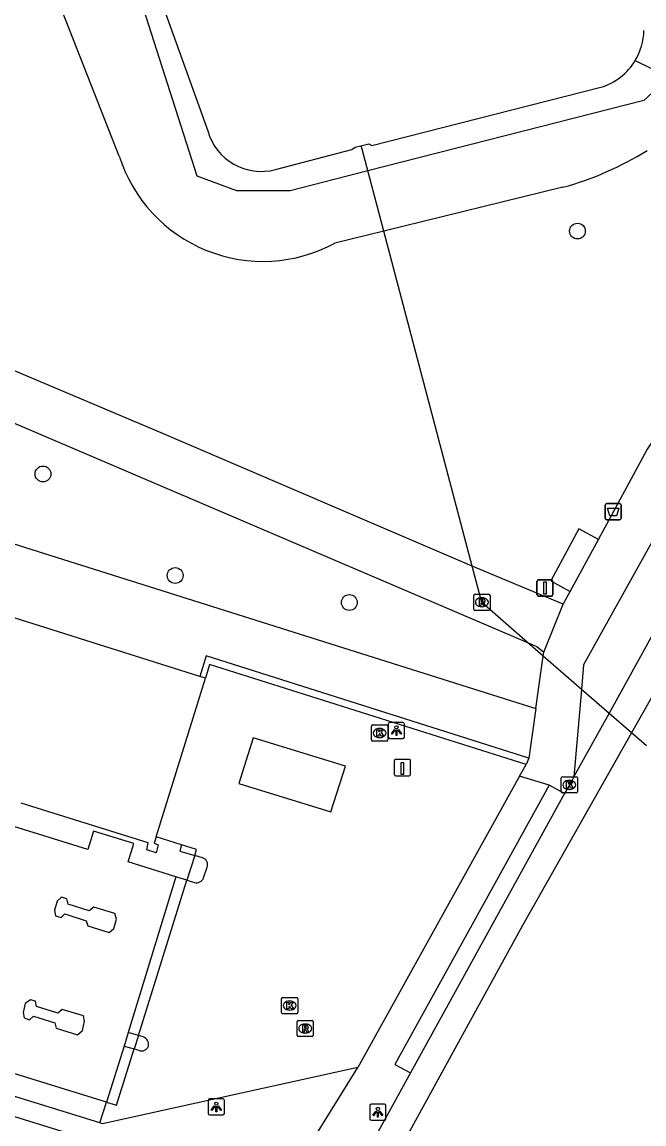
# Model space of a CAD drawing. Extents: x 162812 to 163818, y 381639 to 382470.
# Drawn here: x 163260.6 to 163299.1, y 381677.5 to 381745.7 of the extents above; entities that cross this region are included whole.
import ezdxf

# ---------------------------------------------------------------- set-up
doc = ezdxf.new("R2010")
doc.units = 0
for name, color, linetype in [('IMGEO_Afvalbak', 7, 'Continuous'), ('IMGEO_Boom', 7, 'Continuous'), ('IMGEO_Duiker', 7, 'Continuous'), ('IMGEO_Groenvoorziening', 7, 'Continuous'), ('IMGEO_Kolk', 7, 'Continuous'), ('IMGEO_Laadpaal', 7, 'Continuous'), ('IMGEO_Lichtpunt', 7, 'Continuous'), ('IMGEO_Meer_plas_ven_vijver', 7, 'Continuous'), ('IMGEO_Muur', 7, 'Continuous'), ('IMGEO_Oever', 7, 'Continuous'), ('IMGEO_OVBaan_open', 7, 'Continuous'), ('IMGEO_Pand', 7, 'Continuous'), ('IMGEO_Rijbaan_lokaal_gesloten', 7, 'Continuous'), ('IMGEO_Rijbaan_lokaal_open', 7, 'Continuous'), ('IMGEO_Rioolput', 7, 'Continuous'), ('IMGEO_Verkeersbordpaal', 7, 'Continuous'), ('IMGEO_Voetpad_gesloten', 7, 'Continuous'), ('IMGEO_Voetpad_open', 7, 'Continuous'), ('IMGEO_Walbescherming', 7, 'Continuous')]:
    doc.layers.add(name, color=color, linetype=linetype)

msp = doc.modelspace()

# ---------------------------------------------------------------- linework, layer by layer
at = {"layer": 'IMGEO_Afvalbak'}
for p, q in [((163296.7, 381714.994), (163296.7, 381715.794)), ((163296.7, 381715.794), (163296.7, 381714.994)), ((163296.8, 381715.894), (163297.59, 381715.894)), ((163297.59, 381715.894), (163296.8, 381715.894)), ((163297.69, 381715.794), (163297.69, 381714.994)), ((163297.69, 381714.994), (163297.69, 381715.794)), ((163297.59, 381714.894), (163296.8, 381714.894)), ((163296.8, 381714.894), (163297.59, 381714.894))]:
    msp.add_line(p, q, dxfattribs=at)
msp.add_lwpolyline([(163296.843, 381715.608), (163297.547, 381715.608), (163297.398, 381715.138), (163296.992, 381715.138), (163296.843, 381715.608)], dxfattribs=at)
for centre, start, end in [((163296.8, 381715.794), 90, 180), ((163296.8, 381715.794), 90, 180), ((163297.59, 381715.794), 0, 90), ((163297.59, 381715.794), 360, 90), ((163296.8, 381714.994), 180, 270), ((163296.8, 381714.994), 180, 270), ((163297.59, 381714.994), 270, 0), ((163297.59, 381714.994), 270, 0)]:
    msp.add_arc(centre, 0.1, start, end, dxfattribs=at)
at = {"layer": 'IMGEO_Boom'}
for centre in [(163294.985, 381732.743), (163261.938, 381717.725), (163270.113, 381711.441), (163280.884, 381709.778)]:
    msp.add_circle(centre, 0.489, dxfattribs=at)
at = {"layer": 'IMGEO_Duiker'}
msp.add_lwpolyline([(163299.248, 381700.906), (163298.325, 381701.71), (163296.94, 381702.916), (163295.24, 381704.397), (163292.875, 381706.456), (163291.903, 381707.303), (163289.069, 381709.771), (163288.474, 381712.026), (163283.013, 381732.741), (163281.674, 381737.818), (163281.621, 381738.021)], dxfattribs=at)
at = {"layer": 'IMGEO_Groenvoorziening'}
for points in [[(163300.651, 381742.253), (163299.09, 381740.818), (163282.03, 381736.468), (163277.214, 381735.24), (163273.921, 381735.24), (163271.466, 381736.132), (163265.655, 381754.319), (163266.213, 381756.16), (163268.334, 381757.61), (163270.156, 381758.639)], [(163266.656, 381737.381), (163262.912, 381746.876)], [(163294.085, 381735.452), (163283.013, 381732.741), (163279.988, 381732.001)], [(163235.47, 381715.356), (163244.088, 381712.664), (163245.811, 381717.927), (163292.414, 381703.217)]]:
    msp.add_lwpolyline(points, dxfattribs=at)
for centre, radius, start, end in [((163275.542, 381740.191), 9.319, 197.55014, 298.49773), ((163288.831, 381754.587), 19.844, 285.3532, 301.82476)]:
    msp.add_arc(centre, radius, start, end, dxfattribs=at)
at = {"layer": 'IMGEO_Kolk'}
for p, q in [((163282.255, 381701.278), (163282.255, 381702.13)), ((163282.33, 381702.204), (163283.182, 381702.204)), ((163282.743, 381701.984), (163282.768, 381701.984)), ((163283.256, 381702.13), (163283.256, 381701.278)), ((163283.182, 381701.204), (163282.33, 381701.204)), ((163282.766, 381701.424), (163282.741, 381701.424)), ((163293.983, 381698.072), (163293.983, 381698.924)), ((163294.058, 381698.998), (163294.91, 381698.998)), ((163294.984, 381698.924), (163294.984, 381698.072)), ((163294.494, 381698.218), (163294.469, 381698.218)), ((163294.471, 381698.778), (163294.496, 381698.778)), ((163294.91, 381697.998), (163294.058, 381697.998)), ((163276.693, 381684.422), (163276.693, 381685.274)), ((163276.768, 381685.348), (163277.62, 381685.348)), ((163277.694, 381685.274), (163277.694, 381684.422)), ((163277.181, 381685.128), (163277.206, 381685.128)), ((163277.62, 381684.348), (163276.768, 381684.348)), ((163277.204, 381684.568), (163277.179, 381684.568))]:
    msp.add_line(p, q, dxfattribs=at)
for points in [[(163282.255, 381701.278), (163282.255, 381702.13)], [(163282.33, 381702.204), (163283.182, 381702.204)], [(163282.576, 381701.904), (163282.699, 381701.904), (163282.699, 381701.753), (163282.829, 381701.904), (163282.993, 381701.904), (163282.847, 381701.753), (163283, 381701.504), (163282.848, 381701.504), (163282.763, 381701.668), (163282.699, 381701.601), (163282.699, 381701.504), (163282.576, 381701.504), (163282.576, 381701.904)], [(163283.256, 381702.13), (163283.256, 381701.278)], [(163283.182, 381701.204), (163282.33, 381701.204)], [(163293.983, 381698.072), (163293.983, 381698.924)], [(163294.058, 381698.998), (163294.91, 381698.998)], [(163294.984, 381698.924), (163294.984, 381698.072)], [(163294.304, 381698.698), (163294.427, 381698.698), (163294.427, 381698.547), (163294.557, 381698.698), (163294.721, 381698.698), (163294.575, 381698.547), (163294.728, 381698.298), (163294.576, 381698.298), (163294.491, 381698.462), (163294.427, 381698.395), (163294.427, 381698.298), (163294.304, 381698.298), (163294.304, 381698.698)], [(163294.91, 381697.998), (163294.058, 381697.998)], [(163276.693, 381684.422), (163276.693, 381685.274)], [(163276.768, 381685.348), (163277.62, 381685.348)], [(163277.694, 381685.274), (163277.694, 381684.422)], [(163277.014, 381685.048), (163277.137, 381685.048), (163277.137, 381684.897), (163277.267, 381685.048), (163277.431, 381685.048), (163277.285, 381684.897), (163277.438, 381684.648), (163277.286, 381684.648), (163277.201, 381684.812), (163277.137, 381684.745), (163277.137, 381684.648), (163277.014, 381684.648), (163277.014, 381685.048)], [(163277.62, 381684.348), (163276.768, 381684.348)]]:
    msp.add_lwpolyline(points, dxfattribs=at)
for centre, start, end in [((163282.332, 381702.128), 91.55205, 178.44795), ((163282.332, 381702.128), 91.55205, 178.44795), ((163283.18, 381702.128), 1.55205, 88.44795), ((163283.18, 381702.128), 1.55205, 88.44795), ((163282.332, 381701.28), 181.55205, 268.44795), ((163282.332, 381701.28), 181.55205, 268.44795), ((163283.18, 381701.28), 271.55205, 358.44795), ((163283.18, 381701.28), 271.55205, 358.44795), ((163294.06, 381698.922), 91.55205, 178.44795), ((163294.06, 381698.922), 91.55205, 178.44795), ((163294.908, 381698.922), 1.55205, 88.44795), ((163294.908, 381698.922), 1.55205, 88.44795), ((163294.06, 381698.074), 181.55205, 268.44795), ((163294.06, 381698.074), 181.55205, 268.44795), ((163294.908, 381698.074), 271.55205, 358.44795), ((163294.908, 381698.074), 271.55205, 358.44795), ((163276.77, 381685.272), 91.55205, 178.44795), ((163276.77, 381685.272), 91.55205, 178.44795), ((163277.618, 381685.272), 1.55205, 88.44795), ((163277.618, 381685.272), 1.55205, 88.44795), ((163276.77, 381684.424), 181.55205, 268.44795), ((163276.77, 381684.424), 181.55205, 268.44795), ((163277.618, 381684.424), 271.55205, 358.44795), ((163277.618, 381684.424), 271.55205, 358.44795)]:
    msp.add_arc(centre, 0.0765, start, end, dxfattribs=at)
for centre, major_axis, ratio, start_param, end_param in [((163282.742, 381701.704), (-0.387, 0.002), 0.722429, 4.712389, 7.853982), ((163282.767, 381701.704), (-0.39, 0.002), 0.717154, 1.570796, 4.712389), ((163294.47, 381698.498), (-0.387, 0.002), 0.722429, 4.712389, 7.853982), ((163294.495, 381698.498), (-0.39, 0.002), 0.717154, 1.570796, 4.712389), ((163277.18, 381684.848), (-0.387, 0.002), 0.722429, 4.712389, 7.853982), ((163277.205, 381684.848), (-0.39, 0.002), 0.717154, 1.570796, 4.712389)]:
    msp.add_ellipse(centre, major_axis=major_axis, ratio=ratio, start_param=start_param, end_param=end_param, dxfattribs=at)
at = {"layer": 'IMGEO_Laadpaal'}
for p, q in [((163283.663, 381699.981), (163283.663, 381699.14)), ((163283.663, 381699.981), (163283.663, 381699.14)), ((163284.579, 381700.065), (163283.738, 381700.065)), ((163284.579, 381700.065), (163283.738, 381700.065)), ((163284.663, 381699.149), (163284.663, 381699.99)), ((163284.663, 381699.149), (163284.663, 381699.99)), ((163283.747, 381699.065), (163284.588, 381699.065)), ((163283.747, 381699.065), (163284.588, 381699.065))]:
    msp.add_line(p, q, dxfattribs=at)
msp.add_lwpolyline([(163284.078, 381699.878), (163284.238, 381699.878), (163284.238, 381699.145), (163284.078, 381699.145), (163284.078, 381699.878)], dxfattribs=at)
for centre, start, end in [((163283.741, 381699.987), 92.4484, 184.28452), ((163283.741, 381699.987), 92.4484, 184.28452), ((163284.585, 381699.987), 2.4484, 94.28452), ((163284.585, 381699.987), 2.4484, 94.28452), ((163283.741, 381699.143), 182.4484, 274.28452), ((163283.741, 381699.143), 182.4484, 274.28452), ((163284.585, 381699.143), 272.4484, 4.28452), ((163284.585, 381699.143), 272.4484, 4.28452)]:
    msp.add_arc(centre, 0.0779, start, end, dxfattribs=at)
at = {"layer": 'IMGEO_Lichtpunt'}
for p, q in [((163284.195, 381702.354), (163283.387, 381702.354)), ((163284.195, 381702.354), (163283.387, 381702.354)), ((163283.293, 381702.259), (163283.293, 381701.452)), ((163283.293, 381702.259), (163283.293, 381701.452)), ((163284.289, 381701.452), (163284.289, 381702.259)), ((163284.289, 381701.452), (163284.289, 381702.259)), ((163283.387, 381701.358), (163284.195, 381701.358)), ((163283.387, 381701.358), (163284.195, 381701.358)), ((163272.157, 381678.986), (163272.157, 381678.179)), ((163272.157, 381678.986), (163272.157, 381678.179)), ((163273.059, 381679.081), (163272.251, 381679.081)), ((163273.059, 381679.081), (163272.251, 381679.081)), ((163273.153, 381678.179), (163273.153, 381678.986)), ((163273.153, 381678.179), (163273.153, 381678.986)), ((163282.149, 381678.661), (163282.149, 381677.854)), ((163282.149, 381678.661), (163282.149, 381677.854)), ((163283.051, 381678.756), (163282.243, 381678.756)), ((163283.051, 381678.756), (163282.243, 381678.756)), ((163283.145, 381677.854), (163283.145, 381678.661)), ((163283.145, 381677.854), (163283.145, 381678.661)), ((163272.251, 381678.085), (163273.059, 381678.085)), ((163272.251, 381678.085), (163273.059, 381678.085)), ((163282.243, 381677.76), (163283.051, 381677.76)), ((163282.243, 381677.76), (163283.051, 381677.76))]:
    msp.add_line(p, q, dxfattribs=at)
for points in [[(163283.667, 381701.923), (163283.706, 381701.895), (163283.518, 381701.633), (163283.48, 381701.66), (163283.667, 381701.923)], [(163283.769, 381701.875), (163283.816, 381701.875), (163283.816, 381701.553), (163283.769, 381701.553), (163283.769, 381701.875)], [(163283.879, 381701.895), (163283.917, 381701.922), (163284.104, 381701.66), (163284.065, 381701.632), (163283.879, 381701.895)], [(163272.531, 381678.65), (163272.57, 381678.622), (163272.382, 381678.36), (163272.344, 381678.387), (163272.531, 381678.65)], [(163272.633, 381678.602), (163272.68, 381678.602), (163272.68, 381678.28), (163272.633, 381678.28), (163272.633, 381678.602)], [(163272.743, 381678.622), (163272.781, 381678.649), (163272.968, 381678.387), (163272.929, 381678.359), (163272.743, 381678.622)], [(163282.523, 381678.325), (163282.562, 381678.297), (163282.374, 381678.035), (163282.336, 381678.062), (163282.523, 381678.325)], [(163282.625, 381678.277), (163282.672, 381678.277), (163282.672, 381677.955), (163282.625, 381677.955), (163282.625, 381678.277)], [(163282.735, 381678.297), (163282.773, 381678.324), (163282.96, 381678.062), (163282.921, 381678.034), (163282.735, 381678.297)]]:
    msp.add_lwpolyline(points, dxfattribs=at)
for centre in [(163283.792, 381702.057), (163272.656, 381678.784), (163282.648, 381678.459)]:
    msp.add_circle(centre, 0.0994, dxfattribs=at)
for centre, start, end in [((163283.387, 381702.259), 90, 180), ((163283.387, 381702.259), 90, 180), ((163284.195, 381702.259), 0, 90), ((163284.195, 381702.259), 0, 90), ((163283.387, 381701.452), 180, 270), ((163283.387, 381701.452), 180, 270), ((163284.195, 381701.452), 270, 0), ((163284.195, 381701.452), 270, 360), ((163272.251, 381678.986), 90, 180), ((163272.251, 381678.986), 90, 180), ((163273.059, 381678.986), 0, 90), ((163273.059, 381678.986), 0, 90), ((163282.243, 381678.661), 90, 180), ((163282.243, 381678.661), 90, 180), ((163283.051, 381678.661), 0, 90), ((163283.051, 381678.661), 0, 90), ((163272.251, 381678.179), 180, 270), ((163272.251, 381678.179), 180, 270), ((163273.059, 381678.179), 270, 0), ((163273.059, 381678.179), 270, 360), ((163282.243, 381677.854), 180, 270), ((163282.243, 381677.854), 180, 270), ((163283.051, 381677.854), 270, 0), ((163283.051, 381677.854), 270, 360)]:
    msp.add_arc(centre, 0.0946, start, end, dxfattribs=at)
at = {"layer": 'IMGEO_Meer_plas_ven_vijver'}
for points in [[(163267.282, 381752.423), (163272.127, 381738.936)], [(163276.326, 381736.552), (163281.042, 381737.795), (163281.246, 381737.933), (163282.091, 381738.132), (163282.282, 381738.032), (163296.439, 381741.633)]]:
    msp.add_lwpolyline(points, dxfattribs=at)
for centre, radius, start, end in [((163295.313, 381745.245), 3.788, 328.9031, 358.49831), ((163295.326, 381745.237), 3.772, 287.15944, 328.90837), ((163275.436, 381739.874), 3.439, 195.82398, 285.00416)]:
    msp.add_arc(centre, radius, start, end, dxfattribs=at)
at = {"layer": 'IMGEO_Muur'}
for points in [[(163291.976, 381700.14), (163272.026, 381706.468), (163271.631, 381705.207)], [(163291.822, 381699.761), (163272.244, 381705.937), (163271.979, 381705.097)], [(163291.976, 381700.14), (163291.822, 381699.761)], [(163235.648, 381684.691), (163235.882, 381685.517), (163266.633, 381675.98), (163266.397, 381675.159)]]:
    msp.add_lwpolyline(points, dxfattribs=at)
at = {"layer": 'IMGEO_Oever'}
msp.add_lwpolyline([(163298.556, 381743.289), (163300.651, 381742.253)], dxfattribs=at)
at = {"layer": 'IMGEO_OVBaan_open'}
for points in [[(163294.771, 381698.992), (163296.94, 381702.916), (163311.279, 381728.855)], [(163309.237, 381726.796), (163304.126, 381721.642), (163295.371, 381705.914), (163295.24, 381704.397), (163294.771, 381698.992)]]:
    msp.add_lwpolyline(points, dxfattribs=at)
at = {"layer": 'IMGEO_Pand'}
for points in [[(163271.631, 381705.207), (163248.724, 381712.426), (163247.4, 381708.224)], [(163268.934, 381695.278), (163271.979, 381705.097)], [(163271.979, 381705.097), (163271.631, 381705.207)], [(163279.746, 381696.82), (163280.637, 381699.644), (163274.941, 381701.41), (163274.059, 381698.589), (163279.746, 381696.82)], [(163268.934, 381695.278), (163268.817, 381694.899), (163269.061, 381694.786), (163268.937, 381694.297), (163268.366, 381694.484), (163268.437, 381694.907), (163260.585, 381697.367)]]:
    msp.add_lwpolyline(points, dxfattribs=at)
at = {"layer": 'IMGEO_Rijbaan_lokaal_gesloten'}
for points in [[(163367.924, 381828.37), (163324.948, 381750.023), (163311.529, 381725.621), (163304.255, 381712.196), (163298.325, 381701.71), (163291.588, 381689.799), (163283.562, 381675.182), (163279.047, 381667.968), (163273.728, 381661.499)], [(163294.771, 381698.992), (163294.59, 381698.664), (163294.187, 381697.958)], [(163294.187, 381697.958), (163284.657, 381680.684)], [(163284.657, 381680.684), (163282.65, 381677.022)]]:
    msp.add_lwpolyline(points, dxfattribs=at)
at = {"layer": 'IMGEO_Rijbaan_lokaal_open'}
for points in [[(163291.399, 381699.034), (163291.822, 381699.761)], [(163291.399, 381699.034), (163281.403, 381681.027)], [(163265.867, 381678.883), (163255.782, 381681.997), (163260.132, 381695.918)], [(163270.164, 381692.812), (163267.204, 381693.747), (163267.55, 381694.878), (163265.067, 381695.633), (163264.708, 381694.511), (163260.132, 381695.918)], [(163270.514, 381694.79), (163268.934, 381695.278)], [(163270.514, 381694.79), (163270.394, 381694.403), (163271.319, 381694.132)], [(163271.319, 381694.132), (163271.436, 381694.505), (163270.514, 381694.79)], [(163271.812, 381693.988), (163271.319, 381694.132)], [(163270.164, 381692.812), (163267.21, 381683.185)], [(163270.842, 381692.605), (163270.164, 381692.812)], [(163271.875, 381692.747), (163272.093, 381693.408)], [(163267.841, 381683.001), (163270.842, 381692.605)], [(163270.842, 381692.605), (163271.302, 381692.465)], [(163266.381, 381690.534), (163265.075, 381690.944), (163264.799, 381690.707), (163263.49, 381691.117), (163263.421, 381691.447), (163263.077, 381691.558), (163262.818, 381691.31), (163262.648, 381690.745), (163262.718, 381690.408), (163263.057, 381690.304), (163263.286, 381690.515), (163264.614, 381690.097), (163264.716, 381689.783), (163266.022, 381689.376), (163266.324, 381689.617), (163266.476, 381690.193), (163266.381, 381690.534)], [(163264.446, 381684.206), (163263.116, 381684.612), (163262.856, 381684.388), (163261.544, 381684.791), (163261.473, 381685.125), (163261.173, 381685.204), (163260.839, 381684.98), (163260.705, 381684.421), (163260.773, 381684.086), (163261.102, 381683.96), (163261.36, 381684.188), (163262.665, 381683.786), (163262.756, 381683.453), (163264.075, 381683.046), (163264.388, 381683.312), (163264.504, 381683.887), (163264.446, 381684.206)], [(163267.21, 381683.185), (163266.956, 381682.344)], [(163267.841, 381683.001), (163267.21, 381683.185)], [(163267.841, 381683.001), (163267.581, 381682.168)], [(163268.138, 381682.915), (163267.841, 381683.001)], [(163266.956, 381682.344), (163265.867, 381678.883)], [(163265.867, 381678.883), (163266.494, 381678.69), (163267.581, 381682.168)], [(163266.956, 381682.344), (163267.581, 381682.168)], [(163267.581, 381682.168), (163267.87, 381682.087)], [(163265.461, 381677.592), (163255.038, 381680.815)], [(163281.403, 381681.027), (163265.614, 381677.542), (163265.461, 381677.592)], [(163265.461, 381677.592), (163265.867, 381678.883)]]:
    msp.add_lwpolyline(points, dxfattribs=at)
for centre, radius, start, end in [((163271.677, 381693.564), 0.445, 339.42232, 72.27646), ((163271.437, 381692.913), 0.468, 253.16931, 339.23859), ((163267.958, 381682.438), 0.51, 349.18569, 69.33023), ((163268.043, 381682.494), 0.443, 246.95042, 339.86874)]:
    msp.add_arc(centre, radius, start, end, dxfattribs=at)
at = {"layer": 'IMGEO_Rioolput'}
for p, q in [((163288.579, 381709.364), (163288.579, 381710.216)), ((163288.654, 381710.29), (163289.506, 381710.29)), ((163289.067, 381710.07), (163289.092, 381710.07)), ((163289.58, 381710.216), (163289.58, 381709.364)), ((163289.506, 381709.29), (163288.654, 381709.29)), ((163289.09, 381709.51), (163289.065, 381709.51)), ((163277.726, 381683.929), (163278.578, 381683.929)), ((163277.651, 381683.003), (163277.651, 381683.855)), ((163278.139, 381683.709), (163278.164, 381683.709)), ((163278.652, 381683.855), (163278.652, 381683.003)), ((163278.578, 381682.929), (163277.726, 381682.929)), ((163278.162, 381683.149), (163278.137, 381683.149))]:
    msp.add_line(p, q, dxfattribs=at)
for points in [[(163288.579, 381709.364), (163288.579, 381710.216)], [(163288.654, 381710.29), (163289.506, 381710.29)], [(163289.168, 381709.988), (163288.916, 381709.99), (163288.916, 381709.59)], [(163289.094, 381709.909), (163289.04, 381709.909), (163289.04, 381709.828)], [(163289.04, 381709.828), (163289.092, 381709.828)], [(163289.58, 381710.216), (163289.58, 381709.364)], [(163289.506, 381709.29), (163288.654, 381709.29)], [(163288.916, 381709.59), (163289.04, 381709.59), (163289.04, 381709.752), (163289.051, 381709.752)], [(163289.098, 381709.723), (163289.169, 381709.59), (163289.309, 381709.59), (163289.244, 381709.716)], [(163277.726, 381683.929), (163278.578, 381683.929)], [(163277.651, 381683.003), (163277.651, 381683.855)], [(163278.24, 381683.627), (163277.988, 381683.629), (163277.988, 381683.229)], [(163277.988, 381683.229), (163278.112, 381683.229), (163278.112, 381683.391), (163278.123, 381683.391)], [(163278.166, 381683.548), (163278.112, 381683.548), (163278.112, 381683.467)], [(163278.112, 381683.467), (163278.164, 381683.467)], [(163278.17, 381683.362), (163278.241, 381683.229), (163278.381, 381683.229), (163278.316, 381683.355)], [(163278.652, 381683.855), (163278.652, 381683.003)], [(163278.578, 381682.929), (163277.726, 381682.929)]]:
    msp.add_lwpolyline(points, dxfattribs=at)
for centre, radius, start, end in [((163288.656, 381710.214), 0.0765, 91.55205, 178.44795), ((163288.656, 381710.214), 0.0765, 91.55205, 178.44795), ((163289.076, 381710.017), 0.19, 274.7715, 282.96867), ((163289.1, 381709.813), 0.0964, 77.00612, 93.18647), ((163289.114, 381709.87), 0.0378, 276.66336, 79.67722), ((163289.167, 381709.878), 0.109, 350.36119, 89.41601), ((163289.165, 381709.878), 0.112, 277.58423, 350.98172), ((163289.504, 381710.214), 0.0765, 1.55205, 88.44795), ((163289.504, 381710.214), 0.0765, 1.55205, 88.44795), ((163288.656, 381709.366), 0.0765, 181.55205, 268.44795), ((163288.656, 381709.366), 0.0765, 181.55205, 268.44795), ((163289.05, 381709.699), 0.0533, 26.02933, 88.69889), ((163289.149, 381709.663), 0.108, 29.51342, 73.79051), ((163289.504, 381709.366), 0.0765, 271.55205, 358.44795), ((163289.504, 381709.366), 0.0765, 271.55205, 358.44795), ((163277.728, 381683.853), 0.0765, 91.55205, 178.44795), ((163277.728, 381683.853), 0.0765, 91.55205, 178.44795), ((163278.576, 381683.853), 0.0765, 1.55205, 88.44795), ((163278.576, 381683.853), 0.0765, 1.55205, 88.44795), ((163278.122, 381683.338), 0.0533, 26.02933, 88.69889), ((163278.148, 381683.656), 0.19, 274.7715, 282.96867), ((163278.172, 381683.452), 0.0964, 77.00612, 93.18647), ((163278.186, 381683.509), 0.0378, 276.66336, 79.67722), ((163278.239, 381683.517), 0.109, 350.36119, 89.41601), ((163278.237, 381683.517), 0.112, 277.58423, 350.98172), ((163278.221, 381683.302), 0.108, 29.51342, 73.79051), ((163277.728, 381683.005), 0.0765, 181.55205, 268.44795), ((163277.728, 381683.005), 0.0765, 181.55205, 268.44795), ((163278.576, 381683.005), 0.0765, 271.55205, 358.44795), ((163278.576, 381683.005), 0.0765, 271.55205, 358.44795)]:
    msp.add_arc(centre, radius, start, end, dxfattribs=at)
for centre, major_axis, ratio, start_param, end_param in [((163289.066, 381709.79), (-0.387, 0.002), 0.722429, 4.712389, 7.853982), ((163289.091, 381709.79), (-0.39, 0.002), 0.717154, 1.570796, 4.712389), ((163278.138, 381683.429), (-0.387, 0.002), 0.722429, 4.712389, 7.853982), ((163278.163, 381683.429), (-0.39, 0.002), 0.717154, 1.570796, 4.712389)]:
    msp.add_ellipse(centre, major_axis=major_axis, ratio=ratio, start_param=start_param, end_param=end_param, dxfattribs=at)
at = {"layer": 'IMGEO_Verkeersbordpaal'}
for p, q in [((163292.584, 381711.169), (163293.374, 381711.169)), ((163293.374, 381711.169), (163292.584, 381711.169)), ((163292.484, 381710.269), (163292.484, 381711.069)), ((163292.484, 381711.069), (163292.484, 381710.269)), ((163293.474, 381711.069), (163293.474, 381710.269)), ((163293.474, 381710.269), (163293.474, 381711.069)), ((163293.374, 381710.169), (163292.584, 381710.169)), ((163292.584, 381710.169), (163293.374, 381710.169))]:
    msp.add_line(p, q, dxfattribs=at)
msp.add_lwpolyline([(163292.904, 381711.044), (163293.054, 381711.044), (163293.054, 381710.294), (163292.904, 381710.294), (163292.904, 381711.044)], dxfattribs=at)
for centre, start, end in [((163292.584, 381711.069), 90, 180), ((163292.584, 381711.069), 90, 180), ((163293.374, 381711.069), 0, 90), ((163293.374, 381711.069), 360, 90), ((163292.584, 381710.269), 180, 270), ((163292.584, 381710.269), 180, 270), ((163293.374, 381710.269), 270, 0), ((163293.374, 381710.269), 270, 0)]:
    msp.add_arc(centre, 0.1, start, end, dxfattribs=at)
at = {"layer": 'IMGEO_Voetpad_gesloten'}
for points in [[(163294.112, 381709.662), (163288.474, 381712.026), (163269.396, 381720.204), (163256.019, 381725.843), (163241.909, 381731.66), (163241.86, 381731.681)], [(163239.525, 381729.44), (163240.704, 381728.932), (163254.408, 381723.309), (163291.903, 381707.303), (163292.47, 381707.061), (163292.911, 381706.709)], [(163296.287, 381713.67), (163295.078, 381714.326), (163293.332, 381711.11), (163294.541, 381710.453)], [(163294.541, 381710.453), (163296.287, 381713.67)], [(163292.911, 381706.709), (163294.112, 381709.662)]]:
    msp.add_lwpolyline(points, dxfattribs=at)
at = {"layer": 'IMGEO_Voetpad_open'}
for points in [[(163296.287, 381713.67), (163299.284, 381719.19), (163299.747, 381719.898), (163300.663, 381721.046), (163304.856, 381725.599), (163311.176, 381737.05)], [(163294.112, 381709.662), (163294.541, 381710.453)], [(163292.414, 381703.217), (163292.875, 381706.456), (163292.911, 381706.709)], [(163292.414, 381703.217), (163291.976, 381700.14)], [(163293.233, 381698.484), (163291.399, 381699.034)], [(163293.233, 381698.484), (163283.703, 381681.211), (163284.657, 381680.684)], [(163294.187, 381697.958), (163293.233, 381698.484)], [(163271.319, 381694.132), (163270.842, 381692.605)], [(163275.013, 381670.711), (163281.403, 381681.027)]]:
    msp.add_lwpolyline(points, dxfattribs=at)
at = {"layer": 'IMGEO_Walbescherming'}
for points in [[(163267.282, 381752.423), (163272.127, 381738.936)], [(163282.282, 381738.032), (163296.439, 381741.633)], [(163276.326, 381736.552), (163281.042, 381737.795)]]:
    msp.add_lwpolyline(points, dxfattribs=at)
for centre, radius, start, end in [((163295.313, 381745.245), 3.788, 328.9031, 358.49831), ((163295.326, 381745.237), 3.772, 287.15944, 328.90837), ((163275.436, 381739.874), 3.439, 195.82398, 285.00416)]:
    msp.add_arc(centre, radius, start, end, dxfattribs=at)

doc.saveas('drawing.dxf')
